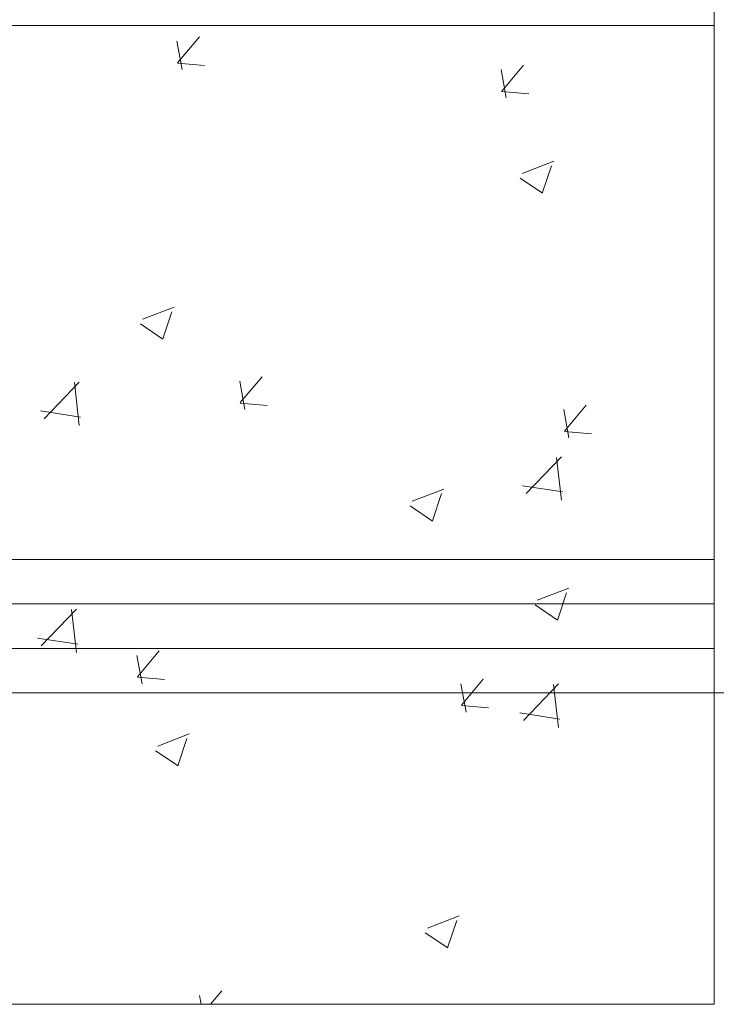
# Model space of a CAD drawing. Header units: feet. Extents: x 8 to 127, y 6 to 90.
# Tile 316 of 538: x 47.075 to 47.466, y 49.85 to 50.403. Entities that reach past the tile are written whole.
import ezdxf

# ---------------------------------------------------------------- set-up
doc = ezdxf.new("R2010")
doc.units = ezdxf.units.FT
doc.header["$MEASUREMENT"] = 0
for name, color, linetype in [('Alvenaria', 7, 'Continuous'), ('ESQUADRIAS', 252, 'Continuous'), ('MOBILIÁRIO2', 250, 'Continuous'), ('NO ESPESSURA', 250, 'Continuous')]:
    doc.layers.add(name, color=color, linetype=linetype)

msp = doc.modelspace()

# ---------------------------------------------------------------- linework, layer by layer
at = {"layer": 'Alvenaria', "lineweight": 5}
for p, q in [((47.46522, 50.02504), (47.46522, 51.40004)), ((47.54022, 50.02504), (47.46522, 50.02504))]:
    msp.add_line(p, q, dxfattribs=at)
at = {"layer": 'ESQUADRIAS', "lineweight": 5}
for p, q in [((47.46522, 50.10004), (45.96522, 50.10004)), ((47.46522, 50.07504), (45.96522, 50.07504)), ((47.46522, 50.05004), (45.96522, 50.05004)), ((47.46522, 50.02504), (45.96522, 50.02504))]:
    msp.add_line(p, q, dxfattribs=at)
at = {"layer": 'MOBILIÁRIO2', "lineweight": 5}
for p, q in [((47.46522, 50.40004), (45.96522, 50.40004)), ((47.46522, 50.10004), (45.96522, 50.10004)), ((47.46522, 50.02504), (47.46522, 49.85004)), ((47.46522, 49.85004), (45.96522, 49.85004))]:
    msp.add_line(p, q, dxfattribs=at)
at = {"layer": 'NO ESPESSURA', "linetype": 'Continuous', "lineweight": 5}
for p, q in [((47.16357, 50.37922), (47.17581, 50.39382)), ((47.16614, 50.37535), (47.16321, 50.39127)), ((47.16355, 50.379), (47.17873, 50.37767)), ((47.34575, 50.36328), (47.358, 50.37788)), ((47.34833, 50.35941), (47.34539, 50.37533)), ((47.34573, 50.36306), (47.36092, 50.36174)), ((47.35727, 50.317), (47.37506, 50.32383)), ((47.36858, 50.30588), (47.37373, 50.32123)), ((47.35607, 50.31434), (47.3687, 50.30582)), ((47.14386, 50.23508), (47.16164, 50.2419)), ((47.15517, 50.22396), (47.16032, 50.2393)), ((47.14265, 50.23242), (47.15528, 50.22389)), ((47.20139, 50.18429), (47.19845, 50.20021)), ((47.19881, 50.18817), (47.21106, 50.20276)), ((47.08851, 50.17915), (47.10829, 50.19977)), ((47.10831, 50.17532), (47.10551, 50.19945)), ((47.08645, 50.18352), (47.10904, 50.18002)), ((47.19879, 50.18795), (47.21397, 50.18662)), ((47.38357, 50.16835), (47.38064, 50.18427)), ((47.381, 50.17223), (47.39324, 50.18682)), ((47.38098, 50.17201), (47.39616, 50.17068)), ((47.35959, 50.13711), (47.37937, 50.15773)), ((47.37939, 50.13328), (47.37658, 50.1574)), ((47.29547, 50.13281), (47.31325, 50.13964)), ((47.35753, 50.14148), (47.38012, 50.13798)), ((47.30678, 50.12169), (47.31193, 50.13704)), ((47.29426, 50.13015), (47.3069, 50.12163)), ((47.36578, 50.07711), (47.38357, 50.08394)), ((47.3771, 50.066), (47.38225, 50.08135)), ((47.36458, 50.07446), (47.37721, 50.06594)), ((47.08687, 50.05155), (47.10666, 50.07217)), ((47.10669, 50.04773), (47.10388, 50.07185)), ((47.08482, 50.0559), (47.10741, 50.0524)), ((47.14361, 50.0302), (47.14068, 50.04612)), ((47.14098, 50.03406), (47.15323, 50.04866)), ((47.14096, 50.03384), (47.15615, 50.03252)), ((47.3258, 50.01426), (47.32286, 50.03018)), ((47.32317, 50.01812), (47.33541, 50.03272)), ((47.35795, 50.00951), (47.37774, 50.03013)), ((47.37777, 50.00568), (47.37496, 50.02981)), ((47.32315, 50.01791), (47.33833, 50.01658)), ((47.3559, 50.01386), (47.37849, 50.01036)), ((47.15237, 49.99519), (47.17015, 50.00202)), ((47.16368, 49.98408), (47.16883, 49.99943)), ((47.15116, 49.99254), (47.1638, 49.98402)), ((47.30398, 49.89292), (47.32176, 49.89975)), ((47.31529, 49.88181), (47.32045, 49.89716)), ((47.30278, 49.89027), (47.31541, 49.88175)), ((47.18213, 49.85004), (47.18847, 49.8576)), ((47.17685, 49.85004), (47.17592, 49.85506))]:
    msp.add_line(p, q, dxfattribs=at)

doc.saveas('drawing.dxf')
